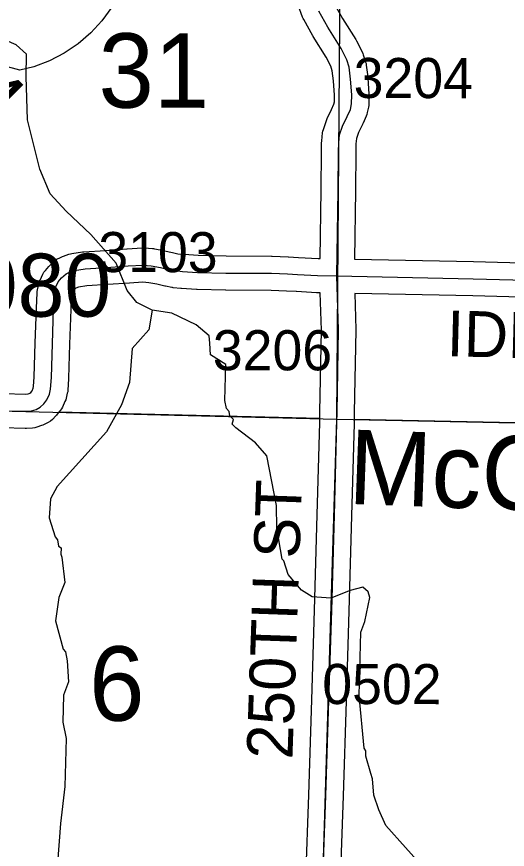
# Model space of a CAD drawing. Extents: x -132.8 to -73.3, y -60 to -26.
# Drawn here: x -115.373 to -114.517, y -45.31 to -43.856 of the extents above; entities that cross this region are included whole.
import ezdxf

# ---------------------------------------------------------------- set-up
doc = ezdxf.new("R2010")
doc.units = 0
for name, color, linetype in [('tdCoCorpTxt', 7, 'Continuous'), ('tdCoHydroRiver', 7, 'Continuous'), ('tdCoSecRdNmbr', 7, 'Continuous'), ('tdCoSecRdTxt', 7, 'Continuous'), ('tdCoSecRteBand', 7, 'Continuous'), ('tdCoSecRteCL', 7, 'Continuous'), ('tdCoSectLine', 7, 'Continuous'), ('tdCoSectLinePart', 7, 'Continuous'), ('tdCoSectNmbr', 7, 'Continuous'), ('tdCoShieldInt', 7, 'Continuous'), ('tdCoStrucPriMaintName', 7, 'Continuous'), ('tdCoSurfGravel', 7, 'Continuous'), ('tdCoTwpBndry', 7, 'Continuous'), ('tdCoTwpBndryShd', 7, 'Continuous'), ('tdStHwyIntRefPost1', 7, 'Continuous')]:
    doc.layers.add(name, color=color, linetype=linetype)

msp = doc.modelspace()

# ---------------------------------------------------------------- linework, layer by layer
at = {"layer": 'tdCoHydroRiver'}
for points in [[(-115.1369, -44.3682), (-115.1634, -44.3549), (-115.1802, -44.334), (-115.1995, -44.2861), (-115.244, -44.2361), (-115.2872, -44.1956), (-115.3148, -44.1649), (-115.3327, -44.1218), (-115.3542, -44.0361), (-115.357, -43.9603), (-115.356, -43.9209), (-115.3745, -43.9046), (-115.4057, -43.8912), (-115.4319, -43.8669), (-115.4641, -43.8266), (-115.4698, -43.8028), (-115.47, -43.7507), (-115.4824, -43.7425), (-115.5673, -43.7293), (-115.5829, -43.721)], [(-115.1369, -44.3682), (-115.1425, -44.4027), (-115.1718, -44.4351), (-115.1764, -44.495), (-115.1901, -44.534), (-115.2165, -44.5807), (-115.3026, -44.6763), (-115.3142, -44.6981), (-115.3166, -44.7312), (-115.3064, -44.7646), (-115.3018, -44.7694), (-115.3005, -44.7805), (-115.2958, -44.7838), (-115.2961, -44.7948), (-115.2947, -44.7996), (-115.2895, -44.8439), (-115.2996, -44.8704), (-115.3054, -44.9113), (-115.2924, -44.9605), (-115.2878, -44.9654), (-115.2851, -44.9812), (-115.2828, -45.0176), (-115.2913, -45.041), (-115.2925, -45.0883), (-115.2869, -45.1168), (-115.2891, -45.2004), (-115.297, -45.2649), (-115.3019, -45.3342)], [(-114.6599, -45.3458), (-114.7289, -45.2684), (-114.7409, -45.2412), (-114.7497, -45.2158), (-114.7521, -45.1873), (-114.755, -45.1778), (-114.7637, -45.1476), (-114.7635, -45.1381), (-114.7665, -45.1333), (-114.7753, -45.0416), (-114.7725, -44.9312), (-114.7657, -44.9125), (-114.7567, -44.8701), (-114.7596, -44.8606), (-114.7689, -44.8524), (-114.7911, -44.8582), (-114.8246, -44.8715), (-114.8577, -44.8691), (-114.8763, -44.8576), (-114.8993, -44.8302), (-114.9066, -44.8063), (-114.9097, -44.8031), (-114.9193, -44.7492), (-114.9199, -44.7097), (-114.9366, -44.6226), (-114.9566, -44.6), (-114.9906, -44.5738), (-114.9968, -44.5674), (-114.995, -44.5595), (-115.0012, -44.5531), (-115.0025, -44.5452), (-115.0072, -44.5403), (-115.0099, -44.526), (-115.0083, -44.463), (-115.0348, -44.4465), (-115.0358, -44.426), (-115.0371, -44.4133), (-115.0602, -44.3938), (-115.1023, -44.3738), (-115.1369, -44.3682)]]:
    msp.add_lwpolyline(points, dxfattribs=at)
at = {"layer": 'tdCoSecRteBand'}
for points in [[(-115.3581, -44.515), (-115.3533, -44.5147), (-115.3513, -44.5141), (-115.3503, -44.5136), (-115.3487, -44.512), (-115.3465, -44.5091), (-115.3445, -44.5049), (-115.3437, -44.5016), (-115.3426, -44.4847), (-115.3409, -44.4261), (-115.3409, -44.426), (-115.3409, -44.4259), (-115.3388, -44.365), (-115.3388, -44.3649), (-115.3388, -44.3648), (-115.3377, -44.338), (-115.3376, -44.3355), (-115.3371, -44.3331), (-115.3349, -44.3227), (-115.3342, -44.3191), (-115.3326, -44.3158), (-115.3277, -44.3057), (-115.3259, -44.302), (-115.3232, -44.2989), (-115.3173, -44.2922), (-115.3164, -44.2912), (-115.3155, -44.2902), (-115.3076, -44.2828), (-115.304, -44.2794), (-115.2994, -44.2773), (-115.2945, -44.275), (-115.2931, -44.2744), (-115.2917, -44.2739), (-115.2821, -44.2707), (-115.2796, -44.2698), (-115.277, -44.2694), (-115.2585, -44.2666), (-115.2572, -44.2664), (-115.2559, -44.2663), (-115.2184, -44.2639), (-115.1809, -44.261), (-115.1805, -44.261), (-115.1802, -44.261), (-115.1543, -44.2596), (-115.1523, -44.2595), (-115.1503, -44.2596), (-115.136, -44.2608), (-115.1344, -44.2609), (-115.1328, -44.2612), (-115.1165, -44.2643), (-115.1159, -44.2645), (-115.1153, -44.2646), (-115.1015, -44.2678), (-115.0922, -44.2697), (-115.0811, -44.2708), (-115.0562, -44.2724), (-115.0075, -44.2735), (-114.9285, -44.2738), (-114.928, -44.2739), (-114.9274, -44.2739), (-114.8996, -44.275), (-114.8992, -44.275), (-114.8988, -44.275), (-114.8815, -44.2761), (-114.8472, -44.278), (-114.8437, -44.278), (-114.8419, -44.1584), (-114.8414, -44.0917), (-114.8414, -44.0914), (-114.8413, -44.091), (-114.8409, -44.0747), (-114.8408, -44.0736), (-114.8407, -44.0724), (-114.8392, -44.0588), (-114.8389, -44.0556), (-114.8378, -44.0525), (-114.8326, -44.0372), (-114.832, -44.0354), (-114.8312, -44.0337), (-114.8234, -44.0175), (-114.8194, -44.0085), (-114.8186, -44.0044), (-114.8184, -43.9928), (-114.82, -43.9676), (-114.8223, -43.9503), (-114.8248, -43.9421), (-114.8328, -43.9262), (-114.8555, -43.8902), (-114.8559, -43.8895), (-114.8563, -43.8889), (-114.872, -43.8608), (-114.8732, -43.8587), (-114.874, -43.8565), (-114.8817, -43.8357)], [(-114.8186, -43.8335), (-114.8043, -43.8588), (-114.7813, -43.8954), (-114.7805, -43.8966), (-114.7799, -43.8979), (-114.77, -43.9173), (-114.7689, -43.9197), (-114.7681, -43.9222), (-114.7641, -43.9353), (-114.7634, -43.9376), (-114.7631, -43.9401), (-114.7604, -43.9608), (-114.7603, -43.9618), (-114.7602, -43.9628), (-114.7585, -43.9902), (-114.7584, -43.9913), (-114.7584, -43.9925), (-114.7587, -44.0081), (-114.7587, -44.0108), (-114.7593, -44.0135), (-114.7612, -44.0233), (-114.7618, -44.0264), (-114.7631, -44.0293), (-114.7685, -44.0419), (-114.7688, -44.0425), (-114.7691, -44.0431), (-114.7764, -44.0582), (-114.7799, -44.0686), (-114.7809, -44.0777), (-114.7814, -44.0925), (-114.7819, -44.159), (-114.7819, -44.1591), (-114.7819, -44.1592), (-114.7837, -44.279), (-114.5756, -44.2836), (-114.5756, -44.2836), (-114.5755, -44.2836), (-114.3443, -44.2895)], [(-114.8685, -45.3631), (-114.8633, -45.215), (-114.8581, -45.0493), (-114.8581, -45.0493), (-114.8581, -45.0493), (-114.8532, -44.8923), (-114.8485, -44.7259), (-114.8441, -44.5648), (-114.8438, -44.5462), (-114.8414, -44.4031), (-114.8433, -44.338), (-114.8484, -44.338), (-114.8491, -44.338), (-114.8497, -44.3379), (-114.8849, -44.336), (-114.885, -44.336), (-114.8852, -44.336), (-114.9023, -44.3349), (-114.9292, -44.3338), (-115.0081, -44.3335), (-115.0084, -44.3335), (-115.0087, -44.3335), (-115.0582, -44.3323), (-115.0588, -44.3323), (-115.0593, -44.3323), (-115.0855, -44.3307), (-115.0862, -44.3307), (-115.0869, -44.3306), (-115.0999, -44.3292), (-115.1012, -44.329), (-115.1024, -44.3288), (-115.1135, -44.3266), (-115.1141, -44.3265), (-115.1147, -44.3264), (-115.1284, -44.3232), (-115.1425, -44.3205), (-115.1531, -44.3196), (-115.1766, -44.3209), (-115.214, -44.3237), (-115.2142, -44.3238), (-115.2144, -44.3238), (-115.2508, -44.3261), (-115.2653, -44.3283), (-115.2702, -44.33), (-115.2732, -44.3328), (-115.2754, -44.3354), (-115.2769, -44.3385), (-115.2779, -44.3429), (-115.2788, -44.3672), (-115.281, -44.4279), (-115.2826, -44.4869), (-115.2826, -44.4875), (-115.2827, -44.4881), (-115.284, -44.5084), (-115.2842, -44.511), (-115.2849, -44.5136), (-115.287, -44.5223), (-115.2877, -44.5251), (-115.289, -44.5277), (-115.2936, -44.5376), (-115.295, -44.5406), (-115.2971, -44.5433), (-115.3025, -44.5502), (-115.3036, -44.5516), (-115.3048, -44.5529), (-115.311, -44.5591), (-115.3142, -44.5624), (-115.3184, -44.5645), (-115.3255, -44.5683), (-115.3276, -44.5694), (-115.3298, -44.5701), (-115.3379, -44.5729), (-115.3418, -44.5742), (-115.3459, -44.5744), (-115.356, -44.575), (-115.3572, -44.575), (-115.3584, -44.575), (-115.3976, -44.574)], [(-114.3458, -44.3495), (-114.577, -44.3436), (-114.7832, -44.339), (-114.7814, -44.402), (-114.7814, -44.4027), (-114.7814, -44.4034), (-114.7838, -44.5472), (-114.7841, -44.5659), (-114.7841, -44.5661), (-114.7841, -44.5662), (-114.7885, -44.7275), (-114.7885, -44.7275), (-114.7885, -44.7275), (-114.7932, -44.894), (-114.7932, -44.8941), (-114.7932, -44.8941), (-114.7981, -45.0512), (-114.8033, -45.2169), (-114.8033, -45.217), (-114.8033, -45.217), (-114.8085, -45.3651)], [(-115.396, -44.514), (-115.3581, -44.515)]]:
    msp.add_lwpolyline(points, dxfattribs=at)
at = {"layer": 'tdCoSecRteCL'}
for points in [[(-114.8142, -44.3083), (-114.8119, -44.1588), (-114.8114, -44.0919), (-114.8109, -44.0757), (-114.8094, -44.0621), (-114.8042, -44.0468), (-114.7961, -44.03), (-114.7906, -44.0175), (-114.7887, -44.0076), (-114.7884, -43.9921), (-114.7902, -43.9647), (-114.7929, -43.944), (-114.7968, -43.9309), (-114.8067, -43.9114), (-114.8301, -43.8742), (-114.8459, -43.8461)], [(-115.3968, -44.544), (-115.3576, -44.545), (-115.3475, -44.5445), (-115.3394, -44.5417), (-115.3323, -44.538), (-115.3262, -44.5318), (-115.3208, -44.5248), (-115.3161, -44.515), (-115.314, -44.5063), (-115.3126, -44.4861), (-115.311, -44.4269), (-115.3088, -44.3661), (-115.3077, -44.3392), (-115.3056, -44.3288), (-115.3007, -44.3187), (-115.2948, -44.312), (-115.287, -44.3046), (-115.2821, -44.3023), (-115.2725, -44.2991), (-115.254, -44.2963), (-115.2163, -44.2938), (-115.1786, -44.2909), (-115.1527, -44.2895), (-115.1384, -44.2907), (-115.1221, -44.2938), (-115.1078, -44.2972), (-115.0967, -44.2993), (-115.0837, -44.3007), (-115.0575, -44.3023), (-115.008, -44.3035), (-114.9286, -44.3038), (-114.9007, -44.3049), (-114.8832, -44.3061), (-114.8481, -44.308), (-114.8142, -44.3083)], [(-114.8538, -45.813), (-114.8503, -45.756), (-114.8481, -45.7023), (-114.8434, -45.54), (-114.8385, -45.3642), (-114.8333, -45.216), (-114.8281, -45.0502), (-114.8232, -44.8932), (-114.8185, -44.7267), (-114.8141, -44.5654), (-114.8138, -44.5467), (-114.8114, -44.4029), (-114.8142, -44.3083)], [(-114.8142, -44.3083), (-114.5763, -44.3136), (-114.345, -44.3195), (-113.9122, -44.3269), (-113.4671, -44.3348), (-113.3166, -44.3386)]]:
    msp.add_lwpolyline(points, dxfattribs=at)
at = {"layer": 'tdCoSectLine'}
for points in [[(-114.8143, -44.5585), (-114.8065, -43.5561)], [(-115.7834, -44.5349), (-114.8143, -44.5585)], [(-114.8427, -45.4991), (-114.8143, -44.5585)], [(-114.8143, -44.5585), (-113.824, -44.5794)]]:
    msp.add_lwpolyline(points, dxfattribs=at)
at = {"layer": 'tdCoSectLinePart'}
for points in [[(-115.3005, -44.5467), (-114.8443, -44.5578)], [(-114.7844, -44.5592), (-113.824, -44.5794)]]:
    msp.add_lwpolyline(points, dxfattribs=at)
at = {"layer": 'tdCoShieldInt'}
for points in [[(-115.5597, -43.6429), (-115.1757, -43.6429), (-115.1702, -43.6715), (-115.168, -43.7006), (-115.1692, -43.7298), (-115.1739, -43.7586), (-115.1818, -43.7866), (-115.193, -43.8135), (-115.2073, -43.839), (-115.2244, -43.8626), (-115.2441, -43.8841), (-115.2662, -43.9031), (-115.2904, -43.9194), (-115.3163, -43.9328), (-115.3436, -43.943), (-115.3677, -43.9492), (-115.3959, -43.9417)], [(-115.2073, -43.839), (-115.2244, -43.8626), (-115.2441, -43.8841), (-115.2662, -43.9031), (-115.2904, -43.9194), (-115.3163, -43.9328), (-115.3436, -43.943), (-115.3677, -43.9492), (-115.3959, -43.9417)]]:
    msp.add_lwpolyline(points, dxfattribs=at)
at = {"layer": 'tdCoSurfGravel'}
for points in [[(-114.8138, -44.5467), (-114.8114, -44.4029), (-114.8142, -44.3083), (-114.8119, -44.1588), (-114.8114, -44.0919), (-114.8109, -44.0757), (-114.8094, -44.0621), (-114.8042, -44.0468), (-114.7961, -44.03), (-114.7906, -44.0175), (-114.7887, -44.0076), (-114.7884, -43.9921), (-114.7902, -43.9647), (-114.7929, -43.944), (-114.7968, -43.9309), (-114.8067, -43.9114), (-114.8301, -43.8742), (-114.8459, -43.8461)], [(-115.3968, -44.544), (-115.3576, -44.545), (-115.3475, -44.5445), (-115.3394, -44.5417), (-115.3323, -44.538), (-115.3262, -44.5318), (-115.3208, -44.5248), (-115.3161, -44.515), (-115.314, -44.5063), (-115.3126, -44.4861), (-115.311, -44.4269), (-115.3088, -44.3661), (-115.3077, -44.3392), (-115.3056, -44.3288), (-115.3007, -44.3187), (-115.2948, -44.312), (-115.287, -44.3046), (-115.2821, -44.3023), (-115.2725, -44.2991), (-115.254, -44.2963), (-115.2163, -44.2938), (-115.1786, -44.2909), (-115.1527, -44.2895), (-115.1384, -44.2907), (-115.1221, -44.2938), (-115.1078, -44.2972), (-115.0967, -44.2993), (-115.0837, -44.3007), (-115.0575, -44.3023), (-115.008, -44.3035), (-114.9286, -44.3038), (-114.9007, -44.3049), (-114.8832, -44.3061), (-114.8481, -44.308), (-114.8142, -44.3083), (-114.5763, -44.3136), (-114.345, -44.3195)], [(-114.8538, -45.813), (-114.8503, -45.756), (-114.8481, -45.7023), (-114.8434, -45.54), (-114.8385, -45.3642), (-114.8333, -45.216), (-114.8281, -45.0502), (-114.8232, -44.8932), (-114.8185, -44.7267), (-114.8141, -44.5654), (-114.8138, -44.5467)]]:
    msp.add_lwpolyline(points, dxfattribs=at)
at = {"layer": 'tdCoTwpBndry'}
for points in [[(-114.8443, -44.5578), (-115.3001, -44.5467)], [(-113.4244, -44.5906), (-113.824, -44.5794), (-114.7844, -44.5592)]]:
    msp.add_lwpolyline(points, dxfattribs=at)
at = {"layer": 'tdCoTwpBndryShd'}
msp.add_lwpolyline([(-115.7834, -44.5349), (-114.8143, -44.5585), (-113.824, -44.5794), (-112.8222, -44.6076), (-111.8253, -44.6353), (-110.8289, -44.6638), (-110.5115, -44.6731), (-110.5003, -44.6718), (-109.8307, -44.6899), (-108.8747, -44.7153), (-107.876, -44.7382), (-106.8809, -44.7609), (-105.884, -44.7875)], dxfattribs=at)

# ---------------------------------------------------------------- texts
at = {"layer": 'tdCoCorpTxt'}
msp.add_text('McCLELLAND', height=0.13, rotation=357.914, dxfattribs=at).set_placement((-114.7956, -44.7067))
at = {"layer": 'tdCoSecRdNmbr'}
for s, rotation, p in [('3204', 359.9137, (-114.785, -43.9977)), ('3103', 359.9135, (-115.2308, -44.3018)), ('3206', 359.9136, (-115.0309, -44.4732)), ('0502', 359.9136, (-114.8398, -45.0564))]:
    msp.add_text(s, height=0.07, rotation=rotation, dxfattribs=at).set_placement(p)
at = {"layer": 'tdCoSecRdTxt'}
for s, rotation, p in [('IDLEWOOD RD', 358.5373, (-114.6231, -44.4487)), ('250TH ST', 88.0032, (-114.892, -45.1537))]:
    msp.add_text(s, height=0.08, rotation=rotation, dxfattribs=at).set_placement(p)
at = {"layer": 'tdCoSectNmbr'}
for s, p in [('31', (-115.2305, -44.0146)), ('6', (-115.2469, -45.0856))]:
    msp.add_text(s, height=0.13, rotation=359.9132, dxfattribs=at).set_placement(p)
at = {"layer": 'tdCoStrucPriMaintName'}
msp.add_text('78131R080', height=0.11, dxfattribs=at).set_placement((-115.9689, -44.3797))
msp.add_text('78131R080', height=0.11, dxfattribs=at).set_placement((-115.9689, -44.3797))
msp.add_text('78131R080', height=0.11, dxfattribs=at).set_placement((-115.9689, -44.3797))
at = {"layer": 'tdStHwyIntRefPost1'}
msp.add_text('‒‒14', height=0.1, rotation=315, dxfattribs=at).set_placement((-115.6309, -43.8472))

doc.saveas('drawing.dxf')
